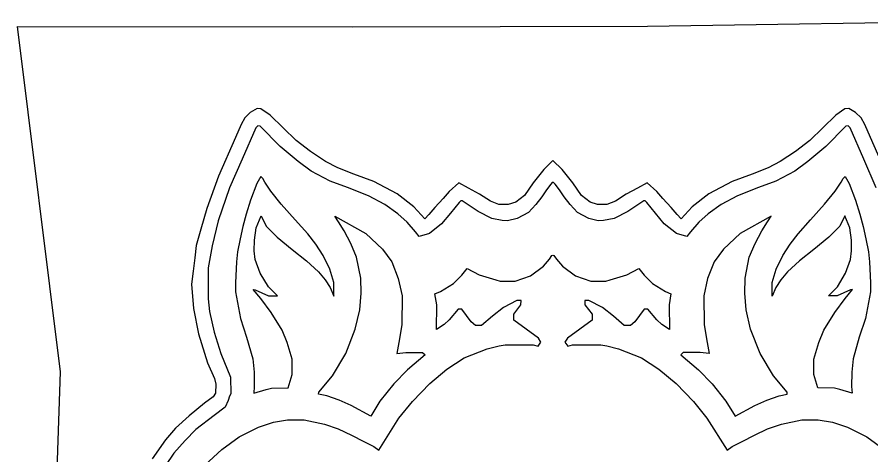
# Model space of a CAD drawing. Extents: x 1374139 to 1377472, y 1168351 to 1170484.
# Drawn here: x 1375826.12 to 1375839.61, y 1170302.32 to 1170309.24 of the extents above; entities that cross this region are included whole.
import ezdxf

# ---------------------------------------------------------------- set-up
doc = ezdxf.new("R2010")
doc.units = 0
doc.layers.add('26', color=7, linetype='Continuous')
doc.layers.add('Default', color=7, linetype='Continuous')

msp = doc.modelspace()

# ---------------------------------------------------------------- linework, layer by layer
at = {"layer": '26'}
for p, q in [((1375829.804, 1170307.738), (1375829.719, 1170307.65)), ((1375829.911, 1170307.797), (1375829.804, 1170307.738)), ((1375829.973, 1170307.792), (1375829.911, 1170307.797)), ((1375830.116, 1170307.692), (1375829.973, 1170307.792)), ((1375839.198, 1170307.792), (1375839.055, 1170307.692)), ((1375839.259, 1170307.797), (1375839.198, 1170307.792)), ((1375839.367, 1170307.738), (1375839.259, 1170307.797)), ((1375839.452, 1170307.65), (1375839.367, 1170307.738)), ((1375829.719, 1170307.65), (1375829.658, 1170307.544)), ((1375830.322, 1170307.493), (1375830.116, 1170307.692)), ((1375839.055, 1170307.692), (1375838.848, 1170307.493)), ((1375839.513, 1170307.544), (1375839.452, 1170307.65)), ((1375829.658, 1170307.544), (1375829.57, 1170307.343)), ((1375829.891, 1170307.491), (1375829.677, 1170306.999)), ((1375829.922, 1170307.525), (1375829.891, 1170307.491)), ((1375829.959, 1170307.522), (1375829.922, 1170307.525)), ((1375830.275, 1170307.2), (1375829.959, 1170307.522)), ((1375830.529, 1170307.294), (1375830.322, 1170307.493)), ((1375838.848, 1170307.493), (1375838.642, 1170307.294)), ((1375839.212, 1170307.522), (1375838.896, 1170307.2)), ((1375839.248, 1170307.525), (1375839.212, 1170307.522)), ((1375839.279, 1170307.491), (1375839.248, 1170307.525)), ((1375839.494, 1170306.999), (1375839.279, 1170307.491)), ((1375839.601, 1170307.343), (1375839.513, 1170307.544)), ((1375829.57, 1170307.343), (1375829.302, 1170306.731)), ((1375839.869, 1170306.731), (1375839.601, 1170307.343)), ((1375830.562, 1170306.959), (1375830.275, 1170307.2)), ((1375830.754, 1170307.117), (1375830.529, 1170307.294)), ((1375838.642, 1170307.294), (1375838.416, 1170307.117)), ((1375838.896, 1170307.2), (1375838.609, 1170306.959)), ((1375830.994, 1170306.959), (1375830.754, 1170307.117)), ((1375838.416, 1170307.117), (1375838.176, 1170306.959)), ((1375829.677, 1170306.999), (1375829.478, 1170306.543)), ((1375830.766, 1170306.81), (1375830.562, 1170306.959)), ((1375831.188, 1170306.859), (1375830.994, 1170306.959)), ((1375834.585, 1170306.977), (1375834.439, 1170306.836)), ((1375834.732, 1170306.836), (1375834.585, 1170306.977)), ((1375838.176, 1170306.959), (1375837.983, 1170306.859)), ((1375838.609, 1170306.959), (1375838.404, 1170306.81)), ((1375839.692, 1170306.543), (1375839.494, 1170306.999)), ((1375831.065, 1170306.65), (1375830.766, 1170306.81)), ((1375831.44, 1170306.763), (1375831.188, 1170306.859)), ((1375834.439, 1170306.836), (1375834.271, 1170306.625)), ((1375834.9, 1170306.625), (1375834.732, 1170306.836)), ((1375837.983, 1170306.859), (1375837.731, 1170306.763)), ((1375838.404, 1170306.81), (1375838.106, 1170306.65)), ((1375829.302, 1170306.731), (1375829.115, 1170306.219)), ((1375831.756, 1170306.644), (1375831.44, 1170306.763)), ((1375837.731, 1170306.763), (1375837.414, 1170306.644)), ((1375829.478, 1170306.543), (1375829.299, 1170306.022)), ((1375831.337, 1170306.551), (1375831.065, 1170306.65)), ((1375831.672, 1170306.416), (1375831.337, 1170306.551)), ((1375832.124, 1170306.451), (1375831.756, 1170306.644)), ((1375833.096, 1170306.624), (1375832.945, 1170306.487)), ((1375833.249, 1170306.541), (1375833.096, 1170306.624)), ((1375833.426, 1170306.444), (1375833.249, 1170306.541)), ((1375834.271, 1170306.625), (1375834.137, 1170306.426)), ((1375834.551, 1170306.605), (1375834.482, 1170306.516)), ((1375834.575, 1170306.628), (1375834.551, 1170306.605)), ((1375834.585, 1170306.628), (1375834.575, 1170306.628)), ((1375834.595, 1170306.628), (1375834.585, 1170306.628)), ((1375834.62, 1170306.605), (1375834.595, 1170306.628)), ((1375834.689, 1170306.516), (1375834.62, 1170306.605)), ((1375835.034, 1170306.426), (1375834.9, 1170306.625)), ((1375835.922, 1170306.541), (1375835.744, 1170306.444)), ((1375836.074, 1170306.624), (1375835.922, 1170306.541)), ((1375836.225, 1170306.487), (1375836.074, 1170306.624)), ((1375837.414, 1170306.644), (1375837.046, 1170306.451)), ((1375837.833, 1170306.551), (1375837.499, 1170306.416)), ((1375838.106, 1170306.65), (1375837.833, 1170306.551)), ((1375831.928, 1170306.279), (1375831.672, 1170306.416)), ((1375832.388, 1170306.245), (1375832.124, 1170306.451)), ((1375832.945, 1170306.487), (1375832.85, 1170306.379)), ((1375833.596, 1170306.335), (1375833.426, 1170306.444)), ((1375834.137, 1170306.426), (1375834, 1170306.32)), ((1375834.407, 1170306.402), (1375834.315, 1170306.28)), ((1375834.482, 1170306.516), (1375834.407, 1170306.402)), ((1375834.763, 1170306.402), (1375834.689, 1170306.516)), ((1375834.856, 1170306.28), (1375834.763, 1170306.402)), ((1375835.171, 1170306.32), (1375835.034, 1170306.426)), ((1375835.744, 1170306.444), (1375835.574, 1170306.335)), ((1375836.321, 1170306.379), (1375836.225, 1170306.487)), ((1375837.046, 1170306.451), (1375836.783, 1170306.245)), ((1375837.499, 1170306.416), (1375837.243, 1170306.279)), ((1375832.133, 1170306.136), (1375831.928, 1170306.279)), ((1375832.85, 1170306.379), (1375832.719, 1170306.233)), ((1375833.104, 1170306.313), (1375832.965, 1170306.145)), ((1375833.128, 1170306.342), (1375833.104, 1170306.313)), ((1375833.15, 1170306.337), (1375833.128, 1170306.342)), ((1375833.405, 1170306.172), (1375833.15, 1170306.337)), ((1375833.732, 1170306.279), (1375833.596, 1170306.335)), ((1375833.88, 1170306.279), (1375833.732, 1170306.279)), ((1375834, 1170306.32), (1375833.88, 1170306.279)), ((1375834.315, 1170306.28), (1375834.199, 1170306.155)), ((1375834.972, 1170306.155), (1375834.856, 1170306.28)), ((1375835.291, 1170306.279), (1375835.171, 1170306.32)), ((1375835.438, 1170306.279), (1375835.291, 1170306.279)), ((1375835.574, 1170306.335), (1375835.438, 1170306.279)), ((1375836.021, 1170306.337), (1375835.766, 1170306.172)), ((1375836.043, 1170306.342), (1375836.021, 1170306.337)), ((1375836.067, 1170306.313), (1375836.043, 1170306.342)), ((1375836.205, 1170306.145), (1375836.067, 1170306.313)), ((1375836.452, 1170306.233), (1375836.321, 1170306.379)), ((1375837.243, 1170306.279), (1375837.037, 1170306.136)), ((1375829.115, 1170306.219), (1375829.024, 1170305.894)), ((1375832.281, 1170306.001), (1375832.133, 1170306.136)), ((1375832.562, 1170306.057), (1375832.388, 1170306.245)), ((1375832.623, 1170306.125), (1375832.562, 1170306.057)), ((1375832.719, 1170306.233), (1375832.623, 1170306.125)), ((1375832.965, 1170306.145), (1375832.827, 1170305.977)), ((1375833.62, 1170306.061), (1375833.405, 1170306.172)), ((1375834.199, 1170306.155), (1375834.021, 1170306.06)), ((1375835.15, 1170306.06), (1375834.972, 1170306.155)), ((1375835.766, 1170306.172), (1375835.551, 1170306.061)), ((1375836.344, 1170305.977), (1375836.205, 1170306.145)), ((1375836.547, 1170306.125), (1375836.452, 1170306.233)), ((1375836.608, 1170306.057), (1375836.547, 1170306.125)), ((1375836.783, 1170306.245), (1375836.608, 1170306.057)), ((1375837.037, 1170306.136), (1375836.889, 1170306.001)), ((1375829.299, 1170306.022), (1375829.202, 1170305.629)), ((1375832.414, 1170305.85), (1375832.281, 1170306.001)), ((1375833.785, 1170306.027), (1375833.62, 1170306.061)), ((1375833.868, 1170306.024), (1375833.785, 1170306.027)), ((1375834.021, 1170306.06), (1375833.868, 1170306.024)), ((1375835.302, 1170306.024), (1375835.15, 1170306.06)), ((1375835.386, 1170306.027), (1375835.302, 1170306.024)), ((1375835.551, 1170306.061), (1375835.386, 1170306.027)), ((1375836.889, 1170306.001), (1375836.757, 1170305.85)), ((1375829.024, 1170305.894), (1375828.951, 1170305.633)), ((1375832.473, 1170305.776), (1375832.414, 1170305.85)), ((1375832.827, 1170305.977), (1375832.633, 1170305.825)), ((1375836.538, 1170305.825), (1375836.344, 1170305.977)), ((1375836.757, 1170305.85), (1375836.698, 1170305.776)), ((1375832.633, 1170305.825), (1375832.473, 1170305.776)), ((1375836.698, 1170305.776), (1375836.538, 1170305.825)), ((1375828.951, 1170305.633), (1375828.927, 1170305.439)), ((1375829.202, 1170305.629), (1375829.139, 1170305.281)), ((1375834.53, 1170305.415), (1375834.57, 1170305.477)), ((1375834.57, 1170305.477), (1375834.585, 1170305.481)), ((1375834.585, 1170305.481), (1375834.601, 1170305.477)), ((1375834.601, 1170305.477), (1375834.641, 1170305.415)), ((1375828.927, 1170305.439), (1375828.901, 1170305.229)), ((1375834.229, 1170305.153), (1375834.434, 1170305.308)), ((1375834.434, 1170305.308), (1375834.53, 1170305.415)), ((1375834.641, 1170305.415), (1375834.737, 1170305.308)), ((1375834.737, 1170305.308), (1375834.942, 1170305.153)), ((1375828.901, 1170305.229), (1375828.875, 1170305.02)), ((1375829.139, 1170305.281), (1375829.139, 1170304.79)), ((1375833.146, 1170305.166), (1375833.231, 1170305.269)), ((1375833.231, 1170305.269), (1375833.417, 1170305.17)), ((1375833.417, 1170305.17), (1375833.684, 1170305.089)), ((1375835.487, 1170305.089), (1375835.754, 1170305.17)), ((1375835.754, 1170305.17), (1375835.94, 1170305.269)), ((1375835.94, 1170305.269), (1375836.025, 1170305.166)), ((1375833.014, 1170305.031), (1375833.146, 1170305.166)), ((1375833.684, 1170305.089), (1375833.752, 1170305.068)), ((1375833.752, 1170305.068), (1375833.986, 1170305.07)), ((1375833.986, 1170305.07), (1375834.229, 1170305.153)), ((1375834.942, 1170305.153), (1375835.184, 1170305.07)), ((1375835.184, 1170305.07), (1375835.419, 1170305.068)), ((1375835.419, 1170305.068), (1375835.487, 1170305.089)), ((1375836.025, 1170305.166), (1375836.157, 1170305.031)), ((1375828.875, 1170305.02), (1375828.908, 1170304.64)), ((1375832.721, 1170304.869), (1375832.807, 1170304.904)), ((1375832.807, 1170304.904), (1375833.014, 1170305.031)), ((1375836.157, 1170305.031), (1375836.364, 1170304.904)), ((1375836.364, 1170304.904), (1375836.45, 1170304.869)), ((1375829.139, 1170304.79), (1375829.158, 1170304.589)), ((1375832.75, 1170304.698), (1375832.721, 1170304.869)), ((1375834.081, 1170304.765), (1375834.017, 1170304.762)), ((1375834.08, 1170304.694), (1375834.081, 1170304.765)), ((1375835.153, 1170304.762), (1375835.09, 1170304.765)), ((1375835.09, 1170304.765), (1375835.091, 1170304.694)), ((1375836.45, 1170304.869), (1375836.421, 1170304.698)), ((1375828.908, 1170304.64), (1375828.984, 1170304.239)), ((1375832.745, 1170304.307), (1375832.75, 1170304.698)), ((1375833.802, 1170304.656), (1375833.628, 1170304.515)), ((1375834.017, 1170304.762), (1375833.802, 1170304.656)), ((1375833.966, 1170304.546), (1375834.08, 1170304.694)), ((1375835.091, 1170304.694), (1375835.205, 1170304.546)), ((1375835.368, 1170304.656), (1375835.153, 1170304.762)), ((1375835.542, 1170304.515), (1375835.368, 1170304.656)), ((1375836.421, 1170304.698), (1375836.426, 1170304.307)), ((1375829.158, 1170304.589), (1375829.233, 1170304.263)), ((1375833.089, 1170304.626), (1375832.945, 1170304.457)), ((1375833.144, 1170304.627), (1375833.089, 1170304.626)), ((1375833.294, 1170304.429), (1375833.144, 1170304.627)), ((1375833.628, 1170304.515), (1375833.459, 1170304.369)), ((1375833.965, 1170304.452), (1375833.966, 1170304.546)), ((1375835.205, 1170304.546), (1375835.206, 1170304.452)), ((1375835.712, 1170304.369), (1375835.542, 1170304.515)), ((1375836.027, 1170304.627), (1375835.877, 1170304.429)), ((1375836.082, 1170304.626), (1375836.027, 1170304.627)), ((1375836.226, 1170304.457), (1375836.082, 1170304.626)), ((1375832.865, 1170304.386), (1375832.745, 1170304.307)), ((1375832.945, 1170304.457), (1375832.865, 1170304.386)), ((1375833.361, 1170304.37), (1375833.294, 1170304.429)), ((1375833.459, 1170304.369), (1375833.361, 1170304.37)), ((1375834.355, 1170304.171), (1375833.965, 1170304.452)), ((1375835.206, 1170304.452), (1375834.816, 1170304.171)), ((1375835.809, 1170304.37), (1375835.712, 1170304.369)), ((1375835.877, 1170304.429), (1375835.809, 1170304.37)), ((1375836.306, 1170304.386), (1375836.226, 1170304.457)), ((1375836.426, 1170304.307), (1375836.306, 1170304.386)), ((1375828.984, 1170304.239), (1375829.127, 1170303.781)), ((1375829.233, 1170304.263), (1375829.34, 1170303.924)), ((1375834.352, 1170304.041), (1375834.396, 1170304.108)), ((1375834.396, 1170304.108), (1375834.355, 1170304.171)), ((1375834.816, 1170304.171), (1375834.775, 1170304.108)), ((1375834.775, 1170304.108), (1375834.818, 1170304.041)), ((1375833.184, 1170303.859), (1375833.548, 1170303.999)), ((1375833.548, 1170303.999), (1375833.733, 1170304.047)), ((1375833.733, 1170304.047), (1375833.831, 1170304.062)), ((1375833.831, 1170304.062), (1375834.275, 1170304.063)), ((1375834.275, 1170304.063), (1375834.352, 1170304.041)), ((1375834.818, 1170304.041), (1375834.896, 1170304.063)), ((1375834.896, 1170304.063), (1375835.34, 1170304.062)), ((1375835.34, 1170304.062), (1375835.438, 1170304.047)), ((1375835.438, 1170304.047), (1375835.623, 1170303.999)), ((1375835.623, 1170303.999), (1375835.986, 1170303.859)), ((1375829.34, 1170303.924), (1375829.493, 1170303.554)), ((1375832.91, 1170303.677), (1375833.184, 1170303.859)), ((1375835.986, 1170303.859), (1375836.26, 1170303.677)), ((1375829.127, 1170303.781), (1375829.24, 1170303.533)), ((1375829.493, 1170303.554), (1375829.495, 1170303.289)), ((1375832.638, 1170303.451), (1375832.91, 1170303.677)), ((1375836.26, 1170303.677), (1375836.533, 1170303.451)), ((1375829.24, 1170303.533), (1375829.258, 1170303.442)), ((1375829.258, 1170303.442), (1375829.255, 1170303.301)), ((1375832.367, 1170303.166), (1375832.638, 1170303.451)), ((1375836.533, 1170303.451), (1375836.804, 1170303.166)), ((1375829.255, 1170303.301), (1375829.219, 1170303.242)), ((1375829.495, 1170303.289), (1375829.478, 1170303.25)), ((1375829.219, 1170303.242), (1375829.078, 1170303.142)), ((1375829.457, 1170303.182), (1375829.405, 1170303.078)), ((1375829.478, 1170303.25), (1375829.457, 1170303.182)), ((1375832.152, 1170302.905), (1375832.367, 1170303.166)), ((1375836.804, 1170303.166), (1375837.018, 1170302.905)), ((1375829.078, 1170303.142), (1375828.837, 1170302.941)), ((1375829.405, 1170303.078), (1375829.231, 1170302.949)), ((1375828.837, 1170302.941), (1375828.622, 1170302.745)), ((1375829.231, 1170302.949), (1375828.943, 1170302.723)), ((1375830.394, 1170302.876), (1375830.654, 1170302.877)), ((1375830.654, 1170302.877), (1375830.975, 1170302.812)), ((1375831.835, 1170302.4), (1375832.152, 1170302.905)), ((1375837.018, 1170302.905), (1375837.335, 1170302.4)), ((1375838.196, 1170302.812), (1375838.516, 1170302.877)), ((1375838.516, 1170302.877), (1375838.777, 1170302.876)), ((1375828.622, 1170302.745), (1375828.467, 1170302.563)), ((1375829.63, 1170302.609), (1375829.934, 1170302.763)), ((1375829.934, 1170302.763), (1375830.172, 1170302.841)), ((1375830.172, 1170302.841), (1375830.394, 1170302.876)), ((1375830.975, 1170302.812), (1375831.193, 1170302.736)), ((1375837.977, 1170302.736), (1375838.196, 1170302.812)), ((1375838.777, 1170302.876), (1375838.999, 1170302.841)), ((1375838.999, 1170302.841), (1375839.237, 1170302.763)), ((1375839.237, 1170302.763), (1375839.541, 1170302.609)), ((1375828.943, 1170302.723), (1375828.777, 1170302.553)), ((1375829.353, 1170302.41), (1375829.63, 1170302.609)), ((1375831.193, 1170302.736), (1375831.402, 1170302.637)), ((1375831.402, 1170302.637), (1375831.596, 1170302.536)), ((1375837.575, 1170302.536), (1375837.768, 1170302.637)), ((1375837.768, 1170302.637), (1375837.977, 1170302.736)), ((1375839.541, 1170302.609), (1375839.818, 1170302.41)), ((1375828.467, 1170302.563), (1375828.253, 1170302.263)), ((1375828.777, 1170302.553), (1375828.597, 1170302.351)), ((1375831.596, 1170302.536), (1375831.753, 1170302.454)), ((1375837.418, 1170302.454), (1375837.575, 1170302.536)), ((1375828.597, 1170302.351), (1375828.464, 1170302.154)), ((1375829.084, 1170302.164), (1375829.353, 1170302.41)), ((1375831.753, 1170302.454), (1375831.835, 1170302.4)), ((1375837.335, 1170302.4), (1375837.418, 1170302.454))]:
    msp.add_line(p, q, dxfattribs=at)
for points in [[(1375829.971, 1170306.725), (1375829.908, 1170306.611), (1375829.806, 1170306.351), (1375829.737, 1170306.128), (1375829.686, 1170305.934), (1375829.645, 1170305.739), (1375829.601, 1170305.532), (1375829.586, 1170305.377), (1375829.57, 1170305.046), (1375829.57, 1170304.901), (1375829.649, 1170304.482), (1375829.746, 1170304.186), (1375829.842, 1170303.844), (1375829.866, 1170303.634), (1375829.867, 1170303.406), (1375829.86, 1170303.298), (1375830.055, 1170303.358), (1375830.14, 1170303.379), (1375830.403, 1170303.382), (1375830.464, 1170303.594), (1375830.464, 1170303.838), (1375830.385, 1170304.1), (1375830.306, 1170304.294), (1375830.132, 1170304.576), (1375829.968, 1170304.798), (1375829.852, 1170304.939), (1375829.883, 1170304.935), (1375830.094, 1170304.836), (1375830.233, 1170304.836), (1375830.091, 1170304.98), (1375829.962, 1170305.195), (1375829.882, 1170305.411), (1375829.866, 1170305.55), (1375829.868, 1170305.72), (1375829.896, 1170305.912), (1375829.975, 1170306.104), (1375830.054, 1170305.938), (1375830.226, 1170305.765), (1375830.465, 1170305.572), (1375830.69, 1170305.39), (1375830.881, 1170305.219), (1375830.987, 1170305.091), (1375831.067, 1170304.969), (1375831.122, 1170304.833), (1375831.124, 1170305.051), (1375831.062, 1170305.26), (1375830.955, 1170305.478), (1375830.841, 1170305.653), (1375830.713, 1170305.818), (1375830.515, 1170306.039), (1375830.294, 1170306.288), (1375830.127, 1170306.493), (1375830.032, 1170306.634), (1375830, 1170306.695)], [(1375839.2, 1170306.725), (1375839.263, 1170306.611), (1375839.364, 1170306.351), (1375839.434, 1170306.128), (1375839.484, 1170305.934), (1375839.526, 1170305.739), (1375839.57, 1170305.532), (1375839.585, 1170305.377), (1375839.601, 1170305.046), (1375839.601, 1170304.901), (1375839.522, 1170304.482), (1375839.425, 1170304.186), (1375839.329, 1170303.844), (1375839.305, 1170303.634), (1375839.304, 1170303.406), (1375839.31, 1170303.298), (1375839.116, 1170303.358), (1375839.031, 1170303.379), (1375838.768, 1170303.382), (1375838.707, 1170303.594), (1375838.706, 1170303.838), (1375838.786, 1170304.1), (1375838.865, 1170304.294), (1375839.038, 1170304.576), (1375839.202, 1170304.798), (1375839.319, 1170304.939), (1375839.287, 1170304.935), (1375839.076, 1170304.836), (1375838.938, 1170304.836), (1375839.08, 1170304.98), (1375839.208, 1170305.195), (1375839.288, 1170305.411), (1375839.304, 1170305.55), (1375839.303, 1170305.72), (1375839.275, 1170305.912), (1375839.196, 1170306.104), (1375839.117, 1170305.938), (1375838.944, 1170305.765), (1375838.705, 1170305.572), (1375838.48, 1170305.39), (1375838.29, 1170305.219), (1375838.183, 1170305.091), (1375838.104, 1170304.969), (1375838.049, 1170304.833), (1375838.046, 1170305.051), (1375838.109, 1170305.26), (1375838.216, 1170305.478), (1375838.33, 1170305.653), (1375838.458, 1170305.818), (1375838.655, 1170306.039), (1375838.877, 1170306.288), (1375839.044, 1170306.493), (1375839.139, 1170306.634), (1375839.171, 1170306.695)], [(1375831.14, 1170306.099), (1375831.627, 1170305.822), (1375831.893, 1170305.575), (1375832.04, 1170305.373), (1375832.142, 1170305.111), (1375832.202, 1170304.836), (1375832.199, 1170304.379), (1375832.149, 1170304.1), (1375832.117, 1170303.927), (1375832.26, 1170303.944), (1375832.527, 1170303.944), (1375832.565, 1170303.905), (1375832.285, 1170303.667), (1375832.069, 1170303.449), (1375831.853, 1170303.171), (1375831.707, 1170302.935), (1375831.398, 1170303.104), (1375831.208, 1170303.191), (1375831.011, 1170303.259), (1375830.884, 1170303.285), (1375830.885, 1170303.317), (1375831.103, 1170303.571), (1375831.315, 1170303.926), (1375831.463, 1170304.312), (1375831.535, 1170304.615), (1375831.553, 1170304.878), (1375831.55, 1170305.115), (1375831.484, 1170305.448), (1375831.393, 1170305.667), (1375831.287, 1170305.863), (1375831.195, 1170306.007)], [(1375838.031, 1170306.099), (1375837.544, 1170305.822), (1375837.278, 1170305.575), (1375837.131, 1170305.373), (1375837.029, 1170305.111), (1375836.969, 1170304.836), (1375836.972, 1170304.379), (1375837.022, 1170304.1), (1375837.053, 1170303.927), (1375836.911, 1170303.944), (1375836.644, 1170303.944), (1375836.606, 1170303.905), (1375836.886, 1170303.667), (1375837.102, 1170303.449), (1375837.318, 1170303.171), (1375837.464, 1170302.935), (1375837.773, 1170303.104), (1375837.963, 1170303.191), (1375838.16, 1170303.259), (1375838.286, 1170303.285), (1375838.286, 1170303.317), (1375838.068, 1170303.571), (1375837.856, 1170303.926), (1375837.708, 1170304.312), (1375837.635, 1170304.615), (1375837.618, 1170304.878), (1375837.621, 1170305.115), (1375837.687, 1170305.448), (1375837.778, 1170305.667), (1375837.884, 1170305.863), (1375837.976, 1170306.007)]]:
    msp.add_lwpolyline(points, close=True, dxfattribs=at)
at = {"layer": 'Default'}
for points in [[(1375826.12, 1170309.093), (1375831.423, 1170309.09), (1375836.08, 1170309.101), (1375841.572, 1170309.183), (1375844.116, 1170309.244)], [(1375826.12, 1170309.093), (1375826.798, 1170303.639), (1375826.705, 1170300.846)]]:
    msp.add_lwpolyline(points, dxfattribs=at)

doc.saveas('drawing.dxf')
